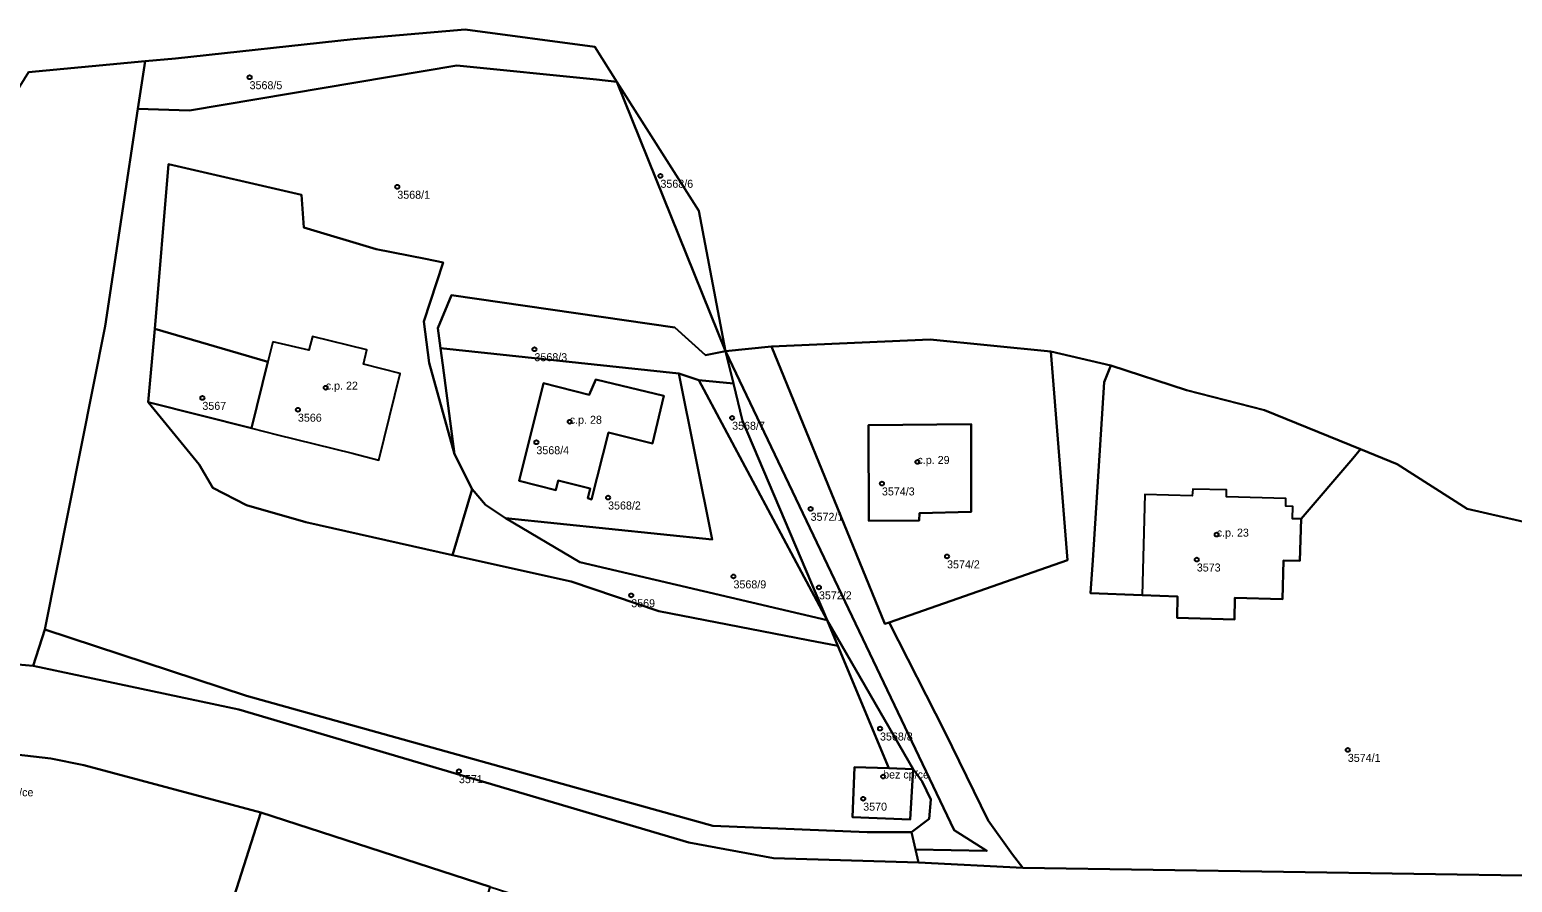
# Model space of a CAD drawing. Extents: x -878211 to -870363, y -1058464 to -1052522.
# Drawn here: x -875994.4 to -875809.1, y -1054882.8 to -1054776.2 of the extents above; entities that cross this region are included whole.
import ezdxf

# ---------------------------------------------------------------- set-up
doc = ezdxf.new("R2010")
doc.units = 0
for name, color, linetype in [('Definiční body', 7, 'Continuous'), ('Polygon budovy', 7, 'Continuous'), ('Polygon parcely', 7, 'Continuous')]:
    doc.layers.add(name, color=color, linetype=linetype)

msp = doc.modelspace()

# ---------------------------------------------------------------- linework, layer by layer
at = {"layer": 'Definiční body'}
for centre in [(-875966.87, -1054782.17994), (-875948.41, -1054795.86994), (-875915.53, -1054794.49994), (-875931.27, -1054816.17994), (-875957.35, -1054820.97994), (-875972.77, -1054822.25994), (-875960.83, -1054823.73994), (-875926.86, -1054825.23994), (-875906.57, -1054824.74994), (-875931.03, -1054827.80994), (-875883.41, -1054830.26994), (-875887.85, -1054832.95994), (-875922.07, -1054834.71994), (-875896.76, -1054836.12994), (-875846.01, -1054839.34994), (-875879.71, -1054842.07994), (-875848.5, -1054842.46994), (-875906.4, -1054844.57994), (-875895.72, -1054845.94994), (-875919.18, -1054846.93994), (-875888.09, -1054863.59994), (-875829.63, -1054866.26994), (-875940.71, -1054868.92994), (-875887.7, -1054869.58994), (-875890.19, -1054872.36994)]:
    msp.add_circle(centre, 0.25, dxfattribs=at)
at = {"layer": 'Polygon budovy'}
for points in [[(-875963.96, -1054815.23), (-875964.59, -1054817.76), (-875966.64, -1054826.04), (-875963.38, -1054826.86), (-875954.06, -1054829.18), (-875950.74, -1054830.03), (-875948.06, -1054819.19), (-875952.65, -1054818.04), (-875952.23, -1054816.26), (-875959.02, -1054814.59), (-875959.46, -1054816.31)], [(-875916.54, -1054827.95), (-875915.1, -1054821.98), (-875923.6, -1054819.95), (-875924.44, -1054821.87), (-875930.14, -1054820.41), (-875933.2, -1054832.63), (-875928.6, -1054833.8), (-875928.29, -1054832.59), (-875924.32, -1054833.59), (-875924.61, -1054834.81), (-875924.14, -1054834.95), (-875922.04, -1054826.58)], [(-875889.53, -1054825.66), (-875889.47, -1054837.62), (-875883.18, -1054837.57), (-875883.15, -1054836.66), (-875876.68, -1054836.52), (-875876.7, -1054825.53)], [(-875855.34, -1054846.92), (-875850.9, -1054847.09), (-875850.95, -1054849.76), (-875843.81, -1054849.95), (-875843.74, -1054847.27), (-875837.8, -1054847.43), (-875837.65, -1054842.57), (-875835.64, -1054842.63), (-875835.46, -1054837.39), (-875836.55, -1054837.37), (-875836.5, -1054835.85), (-875837.36, -1054835.79), (-875837.37, -1054834.84), (-875844.8, -1054834.64), (-875844.78, -1054833.76), (-875848.99, -1054833.65), (-875849.08, -1054834.52), (-875855, -1054834.35)], [(-875891.29, -1054868.4), (-875891.52, -1054874.67), (-875884.34, -1054874.97), (-875883.96, -1054868.65), (-875886.98, -1054868.55)]]:
    msp.add_lwpolyline(points, close=True, dxfattribs=at)
at = {"layer": 'Polygon parcely'}
for points in [[(-875994.48, -1054781.53), (-875979.93, -1054780.18), (-875976.11, -1054779.82), (-875953.92, -1054777.43), (-875939.93, -1054776.22), (-875923.73, -1054778.36), (-875920.97, -1054782.73), (-875910.74, -1054798.89), (-875907.39, -1054816.42), (-875901.65, -1054815.84), (-875881.84, -1054814.97), (-875866.74, -1054816.45), (-875859.24, -1054818.19), (-875849.77, -1054821.28), (-875840.06, -1054823.79), (-875828.05, -1054828.68), (-875823.47, -1054830.55), (-875814.71, -1054836.14), (-875799.08, -1054839.71)], [(-875788.81, -1054882.26), (-875870.25, -1054881.01), (-875883.29, -1054880.32), (-875901.39, -1054879.81), (-875911.99, -1054877.84), (-875968.23, -1054861.19), (-875993.93, -1054855.77), (-876000.68, -1054855.16), (-876001.21, -1054855.11), (-876015.06, -1054855.5), (-876022.67, -1054855.71), (-876051.59, -1054859.84), (-876052.27, -1054859.94), (-876094.53, -1054870.61), (-876119.12, -1054873.76), (-876143.05, -1054872.57), (-876153.23, -1054871.13), (-876183.28, -1054861.19), (-876203.56, -1054850.65), (-876230.58, -1054822.52), (-876243.3, -1054799.52)], [(-875799.08, -1054839.71), (-875814.71, -1054836.14), (-875823.47, -1054830.55), (-875828.05, -1054828.68), (-875829.02, -1054829.82), (-875835.46, -1054837.39), (-875835.64, -1054842.63), (-875837.65, -1054842.57), (-875837.8, -1054847.43), (-875843.74, -1054847.27), (-875843.81, -1054849.95), (-875850.95, -1054849.76), (-875850.9, -1054847.09), (-875855.34, -1054846.92), (-875861.78, -1054846.67), (-875861.51, -1054842.53), (-875860.07, -1054820.31), (-875859.24, -1054818.19), (-875866.74, -1054816.45), (-875864.66, -1054842.55), (-875886.96, -1054850.32), (-875880, -1054864.01), (-875874.56, -1054875.09), (-875871.53, -1054879.35), (-875870.25, -1054881.01), (-875788.81, -1054882.26)], [(-876000.03, -1054866.39), (-875991.71, -1054867.35), (-875987.57, -1054868.16), (-875965.46, -1054874.09), (-875936.81, -1054883.38), (-875933.32, -1054884.51), (-875908.83, -1054890.66), (-875889.04, -1054891.22), (-875886.46, -1054891.24), (-875846.17, -1054891.6), (-875840.26, -1054891.71), (-875834.23, -1054891.77), (-875782.31, -1054892.8)]]:
    msp.add_lwpolyline(points, dxfattribs=at)
for points in [[(-875923.73, -1054778.36), (-875939.93, -1054776.22), (-875953.92, -1054777.43), (-875976.11, -1054779.82), (-875979.93, -1054780.18), (-875980.83, -1054786.13), (-875974.4, -1054786.32), (-875940.96, -1054780.71), (-875923.52, -1054782.47), (-875920.97, -1054782.73)], [(-875994.48, -1054781.53), (-876007.05, -1054801.76), (-876004.38, -1054803.58), (-876010.98, -1054813.04), (-876013.13, -1054811.54), (-876016.86, -1054817.54), (-876051.59, -1054857.57), (-876051.59, -1054859.84), (-876022.67, -1054855.71), (-876015.06, -1054855.5), (-876014.87, -1054848.42), (-876000.55, -1054848.71), (-876000.68, -1054855.16), (-875993.93, -1054855.77), (-875992.46, -1054851.19), (-875984.92, -1054813.29), (-875980.83, -1054786.13), (-875979.93, -1054780.18)], [(-875941.63, -1054809.43), (-875913.75, -1054813.45), (-875909.91, -1054816.9), (-875907.39, -1054816.42), (-875920.97, -1054782.73), (-875923.52, -1054782.47), (-875940.96, -1054780.71), (-875974.4, -1054786.32), (-875980.83, -1054786.13), (-875984.92, -1054813.29), (-875992.46, -1054851.19), (-875967.26, -1054859.5), (-875909, -1054875.76), (-875889.7, -1054876.56), (-875884.17, -1054876.54), (-875881.96, -1054874.89), (-875881.75, -1054872.46), (-875882.83, -1054870.2), (-875883.96, -1054868.65), (-875884.34, -1054874.97), (-875891.52, -1054874.67), (-875891.29, -1054868.4), (-875886.98, -1054868.55), (-875893.38, -1054853.24), (-875897.06, -1054852.53), (-875915.71, -1054848.93), (-875926.69, -1054845.19), (-875941.5, -1054841.9), (-875959.86, -1054837.81), (-875967.27, -1054835.67), (-875971.47, -1054833.49), (-875973.19, -1054830.59), (-875979.55, -1054822.78), (-875978.7, -1054813.61), (-875977.01, -1054793.02), (-875960.38, -1054796.88), (-875960.09, -1054800.96), (-875951.05, -1054803.68), (-875944.88, -1054804.89), (-875942.66, -1054805.33), (-875945.08, -1054812.7), (-875944.44, -1054817.86), (-875941.26, -1054829.27), (-875942.74, -1054818.18), (-875943.03, -1054816.02), (-875943.36, -1054813.53)], [(-875907.39, -1054816.42), (-875910.74, -1054798.89), (-875920.97, -1054782.73)], [(-875960.38, -1054796.88), (-875977.01, -1054793.02), (-875978.7, -1054813.61), (-875964.59, -1054817.76), (-875966.64, -1054826.04), (-875979.55, -1054822.78), (-875973.19, -1054830.59), (-875971.47, -1054833.49), (-875967.27, -1054835.67), (-875959.86, -1054837.81), (-875941.5, -1054841.9), (-875939.07, -1054833.68), (-875941.26, -1054829.27), (-875944.44, -1054817.86), (-875945.08, -1054812.7), (-875942.66, -1054805.33), (-875944.88, -1054804.89), (-875951.05, -1054803.68), (-875960.09, -1054800.96)], [(-875910.73, -1054820.02), (-875906.4, -1054820.46), (-875907.39, -1054816.42), (-875909.91, -1054816.9), (-875913.75, -1054813.45), (-875941.63, -1054809.43), (-875943.36, -1054813.53), (-875943.03, -1054816.02), (-875913.23, -1054819.2)], [(-875979.55, -1054822.78), (-875966.64, -1054826.04), (-875964.59, -1054817.76), (-875978.7, -1054813.61)], [(-875913.23, -1054819.2), (-875943.03, -1054816.02), (-875942.74, -1054818.18), (-875941.26, -1054829.27), (-875939.07, -1054833.68), (-875937.4, -1054835.61), (-875934.9, -1054837.3), (-875909.07, -1054839.94)], [(-875883.66, -1054878.72), (-875883.29, -1054880.32), (-875870.25, -1054881.01), (-875871.53, -1054879.35), (-875874.56, -1054875.09), (-875880, -1054864.01), (-875886.96, -1054850.32), (-875887.48, -1054850.5), (-875901.65, -1054815.84), (-875907.39, -1054816.42), (-875878.83, -1054876.29), (-875874.73, -1054878.88)], [(-875887.48, -1054850.5), (-875886.96, -1054850.32), (-875864.66, -1054842.55), (-875866.74, -1054816.45), (-875881.84, -1054814.97), (-875901.65, -1054815.84)], [(-875883.66, -1054878.72), (-875874.73, -1054878.88), (-875878.83, -1054876.29), (-875907.39, -1054816.42), (-875906.4, -1054820.46), (-875905.27, -1054825.11), (-875894.71, -1054850.05), (-875883.96, -1054868.65), (-875882.83, -1054870.2), (-875881.75, -1054872.46), (-875881.96, -1054874.89), (-875884.17, -1054876.54)], [(-875829.02, -1054829.82), (-875828.05, -1054828.68), (-875840.06, -1054823.79), (-875849.77, -1054821.28), (-875859.24, -1054818.19), (-875860.07, -1054820.31), (-875861.51, -1054842.53), (-875861.78, -1054846.67), (-875855.34, -1054846.92), (-875850.9, -1054847.09), (-875850.95, -1054849.76), (-875843.81, -1054849.95), (-875843.74, -1054847.27), (-875837.8, -1054847.43), (-875837.65, -1054842.57), (-875835.64, -1054842.63), (-875835.46, -1054837.39)], [(-875913.23, -1054819.2), (-875909.07, -1054839.94), (-875934.9, -1054837.3), (-875925.59, -1054842.78), (-875894.71, -1054850.05), (-875910.73, -1054820.02)], [(-875924.44, -1054821.87), (-875923.6, -1054819.95), (-875915.1, -1054821.98), (-875916.54, -1054827.95), (-875922.04, -1054826.58), (-875924.14, -1054834.95), (-875924.61, -1054834.81), (-875924.32, -1054833.59), (-875928.29, -1054832.59), (-875928.6, -1054833.8), (-875933.2, -1054832.63), (-875930.14, -1054820.41)], [(-875924.44, -1054821.87), (-875930.14, -1054820.41), (-875933.2, -1054832.63), (-875928.6, -1054833.8), (-875928.29, -1054832.59), (-875924.32, -1054833.59), (-875924.61, -1054834.81), (-875924.14, -1054834.95), (-875922.04, -1054826.58), (-875916.54, -1054827.95), (-875915.1, -1054821.98), (-875923.6, -1054819.95)], [(-875910.73, -1054820.02), (-875894.71, -1054850.05), (-875905.27, -1054825.11), (-875906.4, -1054820.46)], [(-875876.68, -1054836.52), (-875883.15, -1054836.66), (-875883.18, -1054837.57), (-875889.47, -1054837.62), (-875889.53, -1054825.66), (-875876.7, -1054825.53)], [(-875876.68, -1054836.52), (-875876.7, -1054825.53), (-875889.53, -1054825.66), (-875889.47, -1054837.62), (-875883.18, -1054837.57), (-875883.15, -1054836.66)], [(-875925.59, -1054842.78), (-875934.9, -1054837.3), (-875937.4, -1054835.61), (-875939.07, -1054833.68), (-875941.5, -1054841.9), (-875926.69, -1054845.19), (-875915.71, -1054848.93), (-875897.06, -1054852.53), (-875893.38, -1054853.24), (-875894.71, -1054850.05)], [(-875993.93, -1054855.77), (-875968.23, -1054861.19), (-875911.99, -1054877.84), (-875901.39, -1054879.81), (-875883.29, -1054880.32), (-875883.66, -1054878.72), (-875884.17, -1054876.54), (-875889.7, -1054876.56), (-875909, -1054875.76), (-875967.26, -1054859.5), (-875992.46, -1054851.19)], [(-875886.98, -1054868.55), (-875883.96, -1054868.65), (-875894.71, -1054850.05), (-875893.38, -1054853.24)], [(-876013.99, -1054886.41), (-876015.02, -1054891.04), (-876001.72, -1054892.47), (-875974.99, -1054901.41), (-875973.07, -1054897.92), (-875972.48, -1054896.08), (-875972.14, -1054895.01), (-875965.46, -1054874.09), (-875987.57, -1054868.16), (-875991.71, -1054867.35), (-876000.03, -1054866.39), (-876007.88, -1054866.34), (-876012.47, -1054866.7), (-876012.48, -1054869.96), (-876013.89, -1054870.06), (-876013.97, -1054874.95), (-876014.17, -1054874.94), (-876014.36, -1054879.89)], [(-875886.98, -1054868.55), (-875891.29, -1054868.4), (-875891.52, -1054874.67), (-875884.34, -1054874.97), (-875883.96, -1054868.65)], [(-875972.14, -1054895.01), (-875942.35, -1054904.24), (-875936.97, -1054883.97), (-875936.81, -1054883.38), (-875965.46, -1054874.09)]]:
    msp.add_lwpolyline(points, close=True, dxfattribs=at)

# ---------------------------------------------------------------- texts
at = {"layer": 'Definiční body'}
for s, p in [('3568/5', (-875966.87, -1054783.669)), ('3568/6', (-875915.53, -1054795.989)), ('3568/1', (-875948.41, -1054797.359)), ('3568/3', (-875931.27, -1054817.669)), ('c.p. 22', (-875957.35, -1054821.23)), ('3567', (-875972.77, -1054823.749)), ('3566', (-875960.83, -1054825.229)), ('c.p. 28', (-875926.86, -1054825.49)), ('3568/7', (-875906.57, -1054826.239)), ('3568/4', (-875931.03, -1054829.299)), ('c.p. 29', (-875883.41, -1054830.52)), ('3574/3', (-875887.85, -1054834.449)), ('3568/2', (-875922.07, -1054836.209)), ('3572/1', (-875896.76, -1054837.619)), ('c.p. 23', (-875846.01, -1054839.6)), ('3574/2', (-875879.71, -1054843.569)), ('3573', (-875848.5, -1054843.959)), ('3568/9', (-875906.4, -1054846.069)), ('3569', (-875919.18, -1054848.429)), ('3572/2', (-875895.72, -1054847.439)), ('3568/8', (-875888.09, -1054865.089)), ('3574/1', (-875829.63, -1054867.759)), ('3571', (-875940.71, -1054870.419)), ('bez cp/ce', (-875887.7, -1054869.84)), ('bez cp/ce', (-875999.61, -1054872.06)), ('3570', (-875890.19, -1054873.859))]:
    msp.add_text(s, height=0.999996, dxfattribs=at).set_placement(p)

doc.saveas('drawing.dxf')
